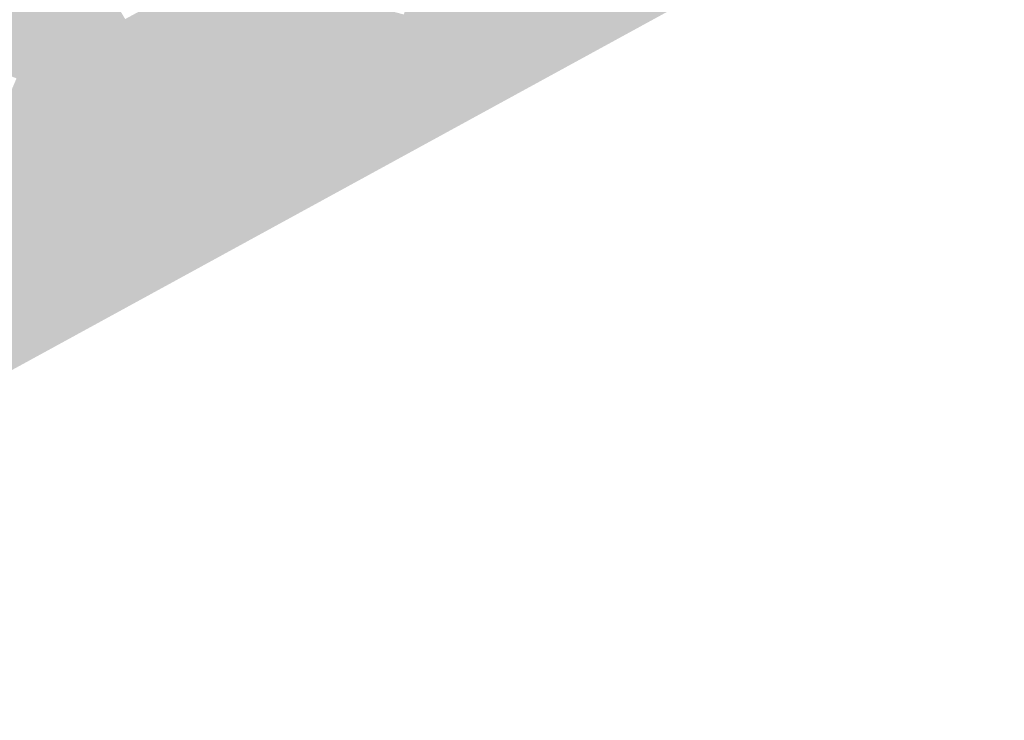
# Model space of a CAD drawing. Header units: metres. Extents: x 164696 to 183842, y 382615 to 387356.
# Tile 643 of 656: x 182694.72 to 182697.76, y 386629.5 to 386631.67. Entities that reach past the tile are written whole.
import ezdxf

# ---------------------------------------------------------------- set-up
doc = ezdxf.new("R2010")
doc.units = ezdxf.units.M
doc.layers.add('C3D-SURFACE_TINSURFACE', color=7, linetype='Continuous')

msp = doc.modelspace()

# ---------------------------------------------------------------- linework, layer by layer
at = {"layer": 'C3D-SURFACE_TINSURFACE', "color": 11, "linetype": 'Continuous', "lineweight": -3, "true_color": 0xff8585}
for points in [[(182696.4976, 386632.4564), (182696.0491, 386631.3873), (182696.5349, 386632.4766)], [(182697.7597, 386632.2591), (182696.5349, 386632.4766), (182696.0491, 386631.3873)], [(182695.0053, 386631.6472), (182694.575, 386632.457), (182694.5377, 386632.4367)], [(182695.0053, 386631.6472), (182695.0426, 386631.6674), (182694.575, 386632.457)], [(182696.4603, 386632.4361), (182696.0491, 386631.3873), (182696.4976, 386632.4564)], [(182694.5005, 386632.4165), (182694.4632, 386632.3963), (182694.9307, 386631.6067)], [(182694.5005, 386632.4165), (182694.968, 386631.6269), (182694.5377, 386632.4367)], [(182694.5005, 386632.4165), (182694.9307, 386631.6067), (182694.968, 386631.6269)], [(182694.968, 386631.6269), (182695.0053, 386631.6472), (182694.5377, 386632.4367)], [(182696.423, 386632.4159), (182696.0491, 386631.3873), (182696.4603, 386632.4361)], [(182696.3856, 386632.3957), (182696.0491, 386631.3873), (182696.423, 386632.4159)], [(182694.2704, 386631.803), (182694.8934, 386631.5865), (182694.4632, 386632.3963)], [(182694.4632, 386632.3963), (182694.8934, 386631.5865), (182694.9307, 386631.6067)], [(182696.3484, 386632.3754), (182696.0491, 386631.3873), (182696.3856, 386632.3957)], [(182696.3484, 386632.3754), (182696.311, 386632.3552), (182696.0022, 386631.5)], [(182696.3484, 386632.3754), (182696.0022, 386631.5), (182696.0491, 386631.3873)], [(182696.0022, 386631.5), (182696.311, 386632.3552), (182696.2737, 386632.335)], [(182696.0022, 386631.5), (182696.2737, 386632.335), (182696.2364, 386632.3148)], [(182696.1618, 386632.2743), (182695.9576, 386631.5854), (182696.1991, 386632.2945)], [(182696.1991, 386632.2945), (182695.9576, 386631.5854), (182695.9799, 386631.5427)], [(182696.1991, 386632.2945), (182695.9799, 386631.5427), (182696.2364, 386632.3148)], [(182696.0022, 386631.5), (182696.2364, 386632.3148), (182695.9799, 386631.5427)], [(182692.7124, 386629.501), (182697.7597, 386632.2591), (182696.0491, 386631.3873)], [(182696.1618, 386632.2743), (182696.1245, 386632.2541), (182695.9353, 386631.6282)], [(182696.1618, 386632.2743), (182695.9353, 386631.6282), (182695.9576, 386631.5854)], [(182695.9036, 386631.6816), (182695.9353, 386631.6282), (182696.0872, 386632.2338)], [(182696.0872, 386632.2338), (182695.9353, 386631.6282), (182696.1245, 386632.2541)], [(182694.2704, 386631.803), (182694.2875, 386631.7672), (182694.8934, 386631.5865)], [(182695.2665, 386631.7888), (182695.9576, 386631.5854), (182695.3037, 386631.809)], [(182695.3037, 386631.809), (182695.9353, 386631.6282), (182695.3411, 386631.8292)], [(182695.3037, 386631.809), (182695.9576, 386631.5854), (182695.9353, 386631.6282)], [(182695.9036, 386631.6816), (182695.3411, 386631.8292), (182695.9353, 386631.6282)], [(182695.2291, 386631.7686), (182695.9799, 386631.5427), (182695.2665, 386631.7888)], [(182695.2665, 386631.7888), (182695.9799, 386631.5427), (182695.9576, 386631.5854)], [(182694.7814, 386631.5258), (182694.2875, 386631.7672), (182694.3261, 386631.6634)], [(182694.7814, 386631.5258), (182694.8188, 386631.546), (182694.2875, 386631.7672)], [(182694.8188, 386631.546), (182694.856, 386631.5663), (182694.2875, 386631.7672)], [(182694.856, 386631.5663), (182694.8934, 386631.5865), (182694.2875, 386631.7672)], [(182695.1545, 386631.7281), (182696.0145, 386631.4636), (182695.1919, 386631.7483)], [(182695.1919, 386631.7483), (182696.0145, 386631.4636), (182695.2291, 386631.7686)], [(182695.2291, 386631.7686), (182696.0145, 386631.4636), (182695.9799, 386631.5427)], [(182695.1172, 386631.7079), (182696.0491, 386631.3873), (182695.1545, 386631.7281)], [(182695.1545, 386631.7281), (182696.0491, 386631.3873), (182696.0145, 386631.4636)], [(182695.0426, 386631.6674), (182696.0491, 386631.3873), (182695.0799, 386631.6876)], [(182695.0799, 386631.6876), (182696.0491, 386631.3873), (182695.1172, 386631.7079)], [(182694.7814, 386631.5258), (182694.3261, 386631.6634), (182694.3504, 386631.6204)], [(182695.0053, 386631.6472), (182696.0491, 386631.3873), (182695.0426, 386631.6674)], [(182694.7068, 386631.4842), (182694.7442, 386631.5045), (182694.3504, 386631.6204)], [(182694.7814, 386631.5258), (182694.3504, 386631.6204), (182694.7442, 386631.5045)], [(182694.968, 386631.6269), (182694.9307, 386631.6067), (182696.0491, 386631.3873)], [(182694.968, 386631.6269), (182696.0491, 386631.3873), (182695.0053, 386631.6472)], [(182694.8934, 386631.5865), (182696.0491, 386631.3873), (182694.9307, 386631.6067)], [(182694.8188, 386631.546), (182696.0491, 386631.3873), (182694.856, 386631.5663)], [(182694.856, 386631.5663), (182696.0491, 386631.3873), (182694.8934, 386631.5865)], [(182694.7814, 386631.5258), (182694.2506, 386630.4235), (182694.8188, 386631.546)], [(182694.8188, 386631.546), (182694.2506, 386630.4235), (182696.0491, 386631.3873)], [(182696.0145, 386631.4636), (182696.0022, 386631.5), (182695.9799, 386631.5427)], [(182694.7814, 386631.5258), (182694.7442, 386631.5045), (182694.2506, 386630.4235)], [(182694.7068, 386631.4842), (182694.2506, 386630.4235), (182694.7442, 386631.5045)], [(182696.0145, 386631.4636), (182696.0491, 386631.3873), (182696.0022, 386631.5)], [(182692.7124, 386629.501), (182696.0491, 386631.3873), (182694.2506, 386630.4235)]]:
    msp.add_solid(points, dxfattribs=at)

doc.saveas('drawing.dxf')
